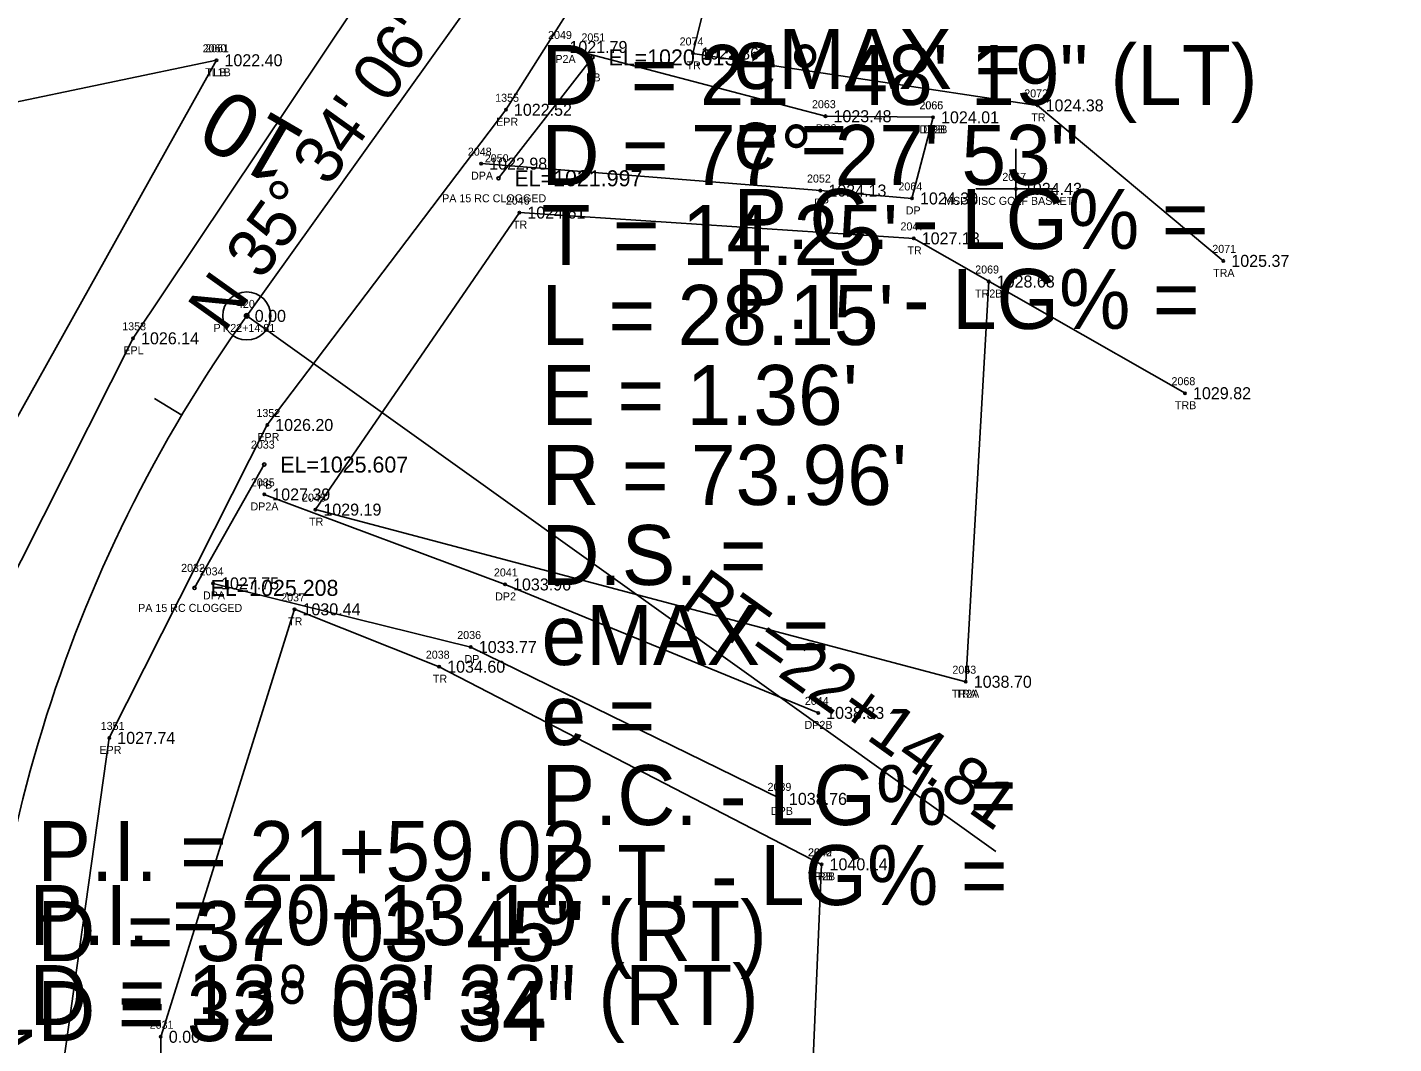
# Model space of a CAD drawing. Extents: x 1578957 to 1581675, y 1115963 to 1120391.
# Drawn here: x 1580056.7 to 1580227.5, y 1117455.7 to 1117582.7 of the extents above; entities that cross this region are included whole.
import ezdxf

# ---------------------------------------------------------------- set-up
doc = ezdxf.new("R2010")
doc.units = 0
for name, color, linetype in [('RD_EX_DR_Pipe', 7, 'Continuous'), ('RD_EX_DR_Pipe_txCode', 7, 'Continuous'), ('RD_EX_Driveway', 7, 'Continuous'), ('RD_EX_Driveway_txCode', 7, 'Continuous'), ('RD_EX_Misc', 7, 'Continuous'), ('RD_EX_Misc_txCode', 7, 'Continuous'), ('RD_EX_Road', 7, 'Continuous'), ('RD_EX_Road_txCode', 7, 'Continuous'), ('RD_EX_TX_Driveway_ELEV', 7, 'Continuous'), ('RD_EX_TX_Misc_ELEV', 7, 'Continuous'), ('RD_EX_TX_Road_ELEV', 7, 'Continuous'), ('RD_EX_TX_VEG_ELEV', 7, 'Continuous'), ('RD_EX_VEG', 7, 'Continuous'), ('RD_EX_VEG_txCode', 7, 'Continuous'), ('RD_HC_Cl', 7, 'Continuous'), ('RD_HC_Data', 7, 'Continuous'), ('RD_HC_Data_Tic', 7, 'Continuous'), ('RD_HC_Survey_ELEV', 7, 'Continuous'), ('RD_HC_TX_Sta50', 7, 'Continuous'), ('RD_HC_txCode', 7, 'Continuous'), ('RD_SMD_Locator', 7, 'Continuous'), ('RD_TX_Pipe_ElevEX', 7, 'Continuous')]:
    doc.layers.add(name, color=color, linetype=linetype)

msp = doc.modelspace()

# ---------------------------------------------------------------- linework, layer by layer
at = {"layer": 'RD_EX_DR_Pipe'}
for p, q in [((1580115.62, 1117563.83), (1580127.37, 1117578.94)), ((1580077.63, 1117512.64), (1580086.35, 1117528.05))]:
    msp.add_line(p, q, dxfattribs=at)
at = {"layer": 'RD_EX_Driveway'}
for points in [[(1580123.49, 1117580.24), (1580156.49, 1117571.59), (1580169.93, 1117571.45)], [(1580113.46, 1117565.66), (1580155.85, 1117562.3), (1580167.3, 1117561.31), (1580169.93, 1117571.45)], [(1580086.35, 1117524.32), (1580116.44, 1117513.07), (1580155.58, 1117497.02)], [(1580079.95, 1117513.2), (1580112.16, 1117505.25), (1580150.92, 1117486.27)]]:
    msp.add_lwpolyline(points, dxfattribs=at)
at = {"layer": 'RD_EX_Misc'}
for p, q in [((1580180.29, 1117557.51), (1580180.29, 1117567.51)), ((1580175.29, 1117562.51), (1580185.29, 1117562.51))]:
    msp.add_line(p, q, dxfattribs=at)
at = {"layer": 'RD_EX_Road'}
for points in [[(1580039.47, 1117383.8), (1580042.06, 1117389.17), (1580041.45, 1117399.65), (1580040.43, 1117449.77), (1580047.51, 1117499.37), (1580069.95, 1117543.83), (1580097.6, 1117585.15), (1580107.79, 1117601.26), (1580114.64, 1117617.95)], [(1580227.5, 1116946.75), (1580201.69, 1116988.26), (1580175.45, 1117031.62), (1580151.98, 1117074.75), (1580132.98, 1117117.17), (1580115.33, 1117164.29), (1580100.48, 1117210), (1580086.62, 1117257.13), (1580075.29, 1117306.27), (1580061.52, 1117402.54), (1580060.73, 1117449.43), (1580066.98, 1117493.89), (1580086.72, 1117533), (1580116.55, 1117572.39), (1580130.59, 1117594.57), (1580139, 1117611.79)]]:
    msp.add_lwpolyline(points, dxfattribs=at)
at = {"layer": 'RD_EX_VEG'}
for p, q in [((1580037.36, 1117501.58), (1580080.38, 1117578.58)), ((1580174.02, 1117500.91), (1580176.89, 1117550.93))]:
    msp.add_line(p, q, dxfattribs=at)
for points in [[(1580206.21, 1117553.51), (1580183, 1117572.94), (1580139.93, 1117579.43), (1580142.17, 1117588.65), (1580223.95, 1117615.68)], [(1579816.83, 1117422.38), (1579804.74, 1117440.56), (1579835.79, 1117461.67), (1579872.53, 1117477.86), (1579971.29, 1117536.09), (1580039.74, 1117570.08), (1580080.38, 1117578.58)], [(1580174.02, 1117500.91), (1580092.74, 1117522.42), (1580118.23, 1117559.54), (1580167.52, 1117556.32), (1580201.42, 1117536.97)], [(1580073.91, 1117343.49), (1580073.42, 1117456.54), (1580090.13, 1117509.96), (1580108.21, 1117502.79), (1580156, 1117478.09)], [(1580197.82, 1117040.79), (1580158.29, 1117196.48), (1580160.39, 1117232.83), (1580157.11, 1117263.14), (1580151.48, 1117373.33), (1580156, 1117478.09)]]:
    msp.add_lwpolyline(points, dxfattribs=at)
at = {"layer": 'RD_HC_Cl'}
msp.add_line((1580084.16, 1117546.63), (1580114.83, 1117589.52), dxfattribs=at)
msp.add_arc((1580229.76, 1117442.52), 179, 144.4316, 181.4941, dxfattribs=at)
at = {"layer": 'RD_HC_Data'}
msp.add_line((1580084.16, 1117546.63), (1580177.77, 1117479.7), dxfattribs=at)
for radius in [3, 0.282]:
    msp.add_circle((1580084.16, 1117546.63), radius, dxfattribs=at)
at = {"layer": 'RD_HC_Data_Tic'}
msp.add_line((1580076.05, 1117534.24), (1580072.62, 1117536.29), dxfattribs=at)
at = {"layer": 'RD_SMD_Locator'}
for centre, radius in [((1580123.49, 1117580.24), 0.15), ((1580139.93, 1117579.43), 0.15), ((1580080.38, 1117578.58), 0.15), ((1580080.38, 1117578.58), 0.15), ((1580127.37, 1117578.94), 0.2), ((1580116.55, 1117572.39), 0.15), ((1580183, 1117572.94), 0.15), ((1580156.49, 1117571.59), 0.15), ((1580169.93, 1117571.45), 0.15), ((1580169.93, 1117571.45), 0.15), ((1580113.46, 1117565.66), 0.15), ((1580115.62, 1117563.83), 0.2), ((1580155.85, 1117562.3), 0.15), ((1580180.29, 1117562.51), 0.15), ((1580167.3, 1117561.31), 0.15), ((1580118.23, 1117559.54), 0.15), ((1580167.52, 1117556.32), 0.15), ((1580206.21, 1117553.51), 0.15), ((1580176.89, 1117550.93), 0.15), ((1580084.16, 1117546.63), 0.15), ((1580069.95, 1117543.83), 0.15), ((1580201.42, 1117536.97), 0.15), ((1580086.72, 1117533), 0.15), ((1580086.35, 1117528.05), 0.2), ((1580086.35, 1117524.32), 0.15), ((1580092.74, 1117522.42), 0.15), ((1580077.63, 1117512.64), 0.2), ((1580079.95, 1117513.2), 0.15), ((1580116.44, 1117513.07), 0.15), ((1580090.13, 1117509.96), 0.15), ((1580112.16, 1117505.25), 0.15), ((1580108.21, 1117502.79), 0.15), ((1580174.02, 1117500.91), 0.15), ((1580174.02, 1117500.91), 0.15), ((1580155.58, 1117497.02), 0.15), ((1580066.98, 1117493.89), 0.15), ((1580150.92, 1117486.27), 0.15), ((1580156, 1117478.09), 0.15), ((1580156, 1117478.09), 0.15), ((1580073.42, 1117456.54), 0.15)]:
    msp.add_circle(centre, radius, dxfattribs=at)

# ---------------------------------------------------------------- texts
at = {"layer": 'RD_EX_DR_Pipe_txCode'}
for s, p in [('2051', (1580125.99, 1117580.94)), ('PB', (1580126.59, 1117575.94)), ('2050', (1580113.91, 1117565.83)), ('PA 15 RC CLOGGED', (1580108.58, 1117560.83)), ('2033', (1580084.68, 1117530.05)), ('PB', (1580085.57, 1117525.05)), ('2032', (1580075.96, 1117514.64)), ('PA 15 RC CLOGGED', (1580070.59, 1117509.64))]:
    msp.add_text(s, height=1, dxfattribs=at).set_placement(p)
at = {"layer": 'RD_EX_Driveway_txCode'}
for s, p in [('2049', (1580121.82, 1117581.24)), ('DP2A', (1580121.77, 1117578.24)), ('2063', (1580154.8, 1117572.59)), ('2066', (1580168.22, 1117572.45)), ('2065', (1580168.24, 1117572.45)), ('DP2', (1580155.27, 1117569.59)), ('DP2B', (1580168.23, 1117569.45)), ('DPB', (1580168.68, 1117569.45)), ('2048', (1580111.79, 1117566.66)), ('DPA', (1580112.19, 1117563.66)), ('2052', (1580154.18, 1117563.3)), ('2064', (1580165.6, 1117562.31)), ('DP', (1580155.07, 1117560.3)), ('DP', (1580166.52, 1117559.31)), ('2035', (1580084.68, 1117525.32)), ('DP2A', (1580084.63, 1117522.32)), ('2034', (1580078.28, 1117514.2)), ('2041', (1580115.05, 1117514.07)), ('DPA', (1580078.69, 1117511.2)), ('DP2', (1580115.21, 1117511.07)), ('2036', (1580110.47, 1117506.25)), ('DP', (1580111.38, 1117503.25)), ('2044', (1580153.91, 1117498.02)), ('DP2B', (1580153.87, 1117495.02)), ('2039', (1580149.25, 1117487.27)), ('DPB', (1580149.67, 1117484.27))]:
    msp.add_text(s, height=1, dxfattribs=at).set_placement(p)
at = {"layer": 'RD_EX_Misc_txCode'}
for s, p in [('2067', (1580178.59, 1117563.51)), ('MSP DISC GOLF BASKET', (1580171.32, 1117560.51))]:
    msp.add_text(s, height=1, dxfattribs=at).set_placement(p)
at = {"layer": 'RD_EX_Road_txCode'}
for s, p in [('1355', (1580115.21, 1117573.39)), ('EPR', (1580115.33, 1117570.39)), ('1353', (1580068.6, 1117544.83)), ('EPL', (1580068.74, 1117541.83)), ('1352', (1580085.37, 1117534)), ('EPR', (1580085.49, 1117531)), ('1351', (1580065.91, 1117494.89)), ('EPR', (1580065.75, 1117491.89))]:
    msp.add_text(s, height=1, dxfattribs=at).set_placement(p)
at = {"layer": 'RD_EX_TX_Driveway_ELEV'}
for s, p in [('1021.79', (1580124.49, 1117579.49)), ('1023.48', (1580157.49, 1117570.84)), ('1024.01', (1580170.93, 1117570.7)), ('1024.01', (1580170.93, 1117570.7)), ('1022.98', (1580114.46, 1117564.91)), ('1024.13', (1580156.85, 1117561.55)), ('1024.30', (1580168.3, 1117560.56)), ('1027.39', (1580087.35, 1117523.57)), ('1027.75', (1580080.95, 1117512.45)), ('1033.96', (1580117.44, 1117512.32)), ('1033.77', (1580113.16, 1117504.5)), ('1038.33', (1580156.58, 1117496.27)), ('1038.76', (1580151.92, 1117485.52))]:
    msp.add_text(s, height=1.5, dxfattribs=at).set_placement(p)
at = {"layer": 'RD_EX_TX_Misc_ELEV'}
msp.add_text('1024.43', height=1.5, dxfattribs=at).set_placement((1580181.29, 1117561.76))
at = {"layer": 'RD_EX_TX_Road_ELEV'}
for s, p in [('1022.52', (1580117.55, 1117571.64)), ('1026.14', (1580070.95, 1117543.08)), ('1026.20', (1580087.72, 1117532.25)), ('1027.74', (1580067.98, 1117493.14))]:
    msp.add_text(s, height=1.5, dxfattribs=at).set_placement(p)
at = {"layer": 'RD_EX_TX_VEG_ELEV'}
for s, p in [('1022.40', (1580081.38, 1117577.83)), ('1022.40', (1580081.38, 1117577.83)), ('1022.86', (1580140.93, 1117578.68)), ('1024.38', (1580184, 1117572.19)), ('1024.61', (1580119.23, 1117558.79)), ('1027.13', (1580168.52, 1117555.57)), ('1025.37', (1580207.21, 1117552.76)), ('1028.68', (1580177.89, 1117550.18)), ('1029.82', (1580202.42, 1117536.22)), ('1029.19', (1580093.74, 1117521.67)), ('1030.44', (1580091.13, 1117509.21)), ('1034.60', (1580109.21, 1117502.04)), ('1038.70', (1580175.02, 1117500.16)), ('1038.70', (1580175.02, 1117500.16)), ('1040.14', (1580157, 1117477.34)), ('1040.14', (1580157, 1117477.34)), ('0.00', (1580074.42, 1117455.79))]:
    msp.add_text(s, height=1.5, dxfattribs=at).set_placement(p)
at = {"layer": 'RD_EX_VEG_txCode'}
for s, p in [('2074', (1580138.26, 1117580.43)), ('2060', (1580078.65, 1117579.58)), ('2061', (1580078.97, 1117579.58)), ('TR', (1580139.14, 1117577.43)), ('TL1B', (1580078.97, 1117576.58)), ('TLB', (1580079.14, 1117576.58)), ('2072', (1580181.33, 1117573.94)), ('TR', (1580182.21, 1117570.94)), ('2046', (1580116.54, 1117560.54)), ('TR', (1580117.43, 1117557.54)), ('2047', (1580165.86, 1117557.32)), ('2071', (1580204.83, 1117554.51)), ('TR', (1580166.73, 1117554.32)), ('2069', (1580175.2, 1117551.93)), ('TRA', (1580204.93, 1117551.51)), ('TR2B', (1580175.18, 1117548.93)), ('2068', (1580199.73, 1117537.97)), ('TRB', (1580200.16, 1117534.97)), ('2045', (1580091.07, 1117523.42)), ('TR', (1580091.95, 1117520.42)), ('2037', (1580088.46, 1117510.96)), ('TR', (1580089.33, 1117507.96)), ('2038', (1580106.54, 1117503.79)), ('2043', (1580172.35, 1117501.91)), ('2053', (1580172.35, 1117501.91)), ('TR', (1580107.42, 1117500.79)), ('TR2A', (1580172.29, 1117498.91)), ('TRA', (1580172.74, 1117498.91)), ('2040', (1580154.29, 1117479.09)), ('2042', (1580154.33, 1117479.09)), ('TR2B', (1580154.28, 1117476.09)), ('TRB', (1580154.73, 1117476.09)), ('2031', (1580072.03, 1117457.54))]:
    msp.add_text(s, height=1, dxfattribs=at).set_placement(p)
at = {"layer": 'RD_HC_Data'}
for s, rotation, p in [('N 35%%d 34\' 06" E', 54.4316, (1580081.35, 1117544.43)), ('PT=22+14.81', 324.4316, (1580138.19, 1117510.45)), ('N 1%%d 29\' 39" W', 271.4941, (1580051.3, 1117457.95))]:
    msp.add_text(s, height=6, rotation=rotation, dxfattribs=at).set_placement(p)
for s, p in [('eMAX = ', (1580145, 1117575)), ('D', (1580121, 1117573)), ('    = 21%%d 48\' 19" (LT)', (1580121, 1117573)), ('e = ', (1580145, 1117565)), ('D = 77%%d 27\' 53"', (1580121, 1117563)), ('P.C. - LG% = ', (1580145, 1117555)), ("T = 14.25'", (1580121, 1117553)), ('P.T. - LG% = ', (1580145, 1117545)), ("L = 28.15'", (1580121, 1117543)), ("E = 1.36'", (1580121, 1117533)), ("R = 73.96'", (1580121, 1117523)), ('D.S. = ', (1580121, 1117513)), ('eMAX = ', (1580121, 1117503)), ('e = ', (1580121, 1117493)), ('P.C. - LG% = ', (1580121, 1117483)), ('P.I. = 21+59.02', (1580058, 1117476)), ('P.T. - LG% = ', (1580121, 1117473)), ('P.I. = 20+13.19', (1580057, 1117468)), ('D', (1580058, 1117466)), ('    = 37%%d 03\' 45" (RT)', (1580058, 1117466)), ('D', (1580057, 1117458)), ('    = 13%%d 03\' 32" (RT)', (1580057, 1117458)), ('D = 32%%d 00\' 34"', (1580058, 1117456))]:
    msp.add_text(s, height=7.5, dxfattribs=at).set_placement(p)
at = {"layer": 'RD_HC_Survey_ELEV'}
msp.add_text('0.00', height=1.5, dxfattribs=at).set_placement((1580085.16, 1117545.88))
at = {"layer": 'RD_HC_TX_Sta50'}
msp.add_text('10', height=8, rotation=149.7409, dxfattribs=at).set_placement((1580091.85, 1117569.37))
at = {"layer": 'RD_HC_txCode'}
for s, p in [('420', (1580082.94, 1117547.63)), ('PT 22+14.81', (1580080.02, 1117544.63))]:
    msp.add_text(s, height=1, dxfattribs=at).set_placement(p)
at = {"layer": 'RD_TX_Pipe_ElevEX'}
for s, p in [('EL=1020.013', (1580129.37, 1117577.94)), ('EL=1021.997', (1580117.62, 1117562.83)), ('EL=1025.607', (1580088.35, 1117527.05)), ('EL=1025.208', (1580079.63, 1117511.64))]:
    msp.add_text(s, height=2, dxfattribs=at).set_placement(p)

doc.saveas('drawing.dxf')
